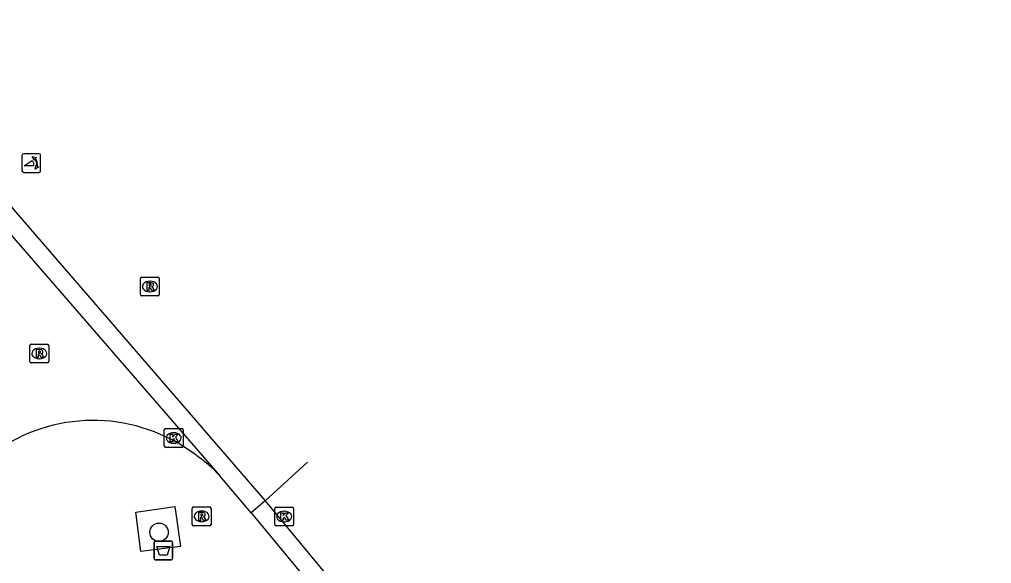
# Model space of a CAD drawing. Extents: x 160379 to 161131, y 383940 to 384849.
# Drawn here: x 160962.5 to 161014.3, y 384557.5 to 384586.5 of the extents above; entities that cross this region are included whole.
import ezdxf

# ---------------------------------------------------------------- set-up
doc = ezdxf.new("R2010")
doc.units = 0
for name, color, linetype in [('IMGEO_Afvalbak', 7, 'Continuous'), ('IMGEO_Boom', 7, 'Continuous'), ('IMGEO_Fietspad_gesloten', 7, 'Continuous'), ('IMGEO_Fietspad_open', 7, 'Continuous'), ('IMGEO_Kolk', 7, 'Continuous'), ('IMGEO_Poller', 7, 'Continuous'), ('IMGEO_Rijbaan_lokaal_open', 7, 'Continuous'), ('IMGEO_Rioolput', 7, 'Continuous'), ('IMGEO_Voetpad_open', 7, 'Continuous')]:
    doc.layers.add(name, color=color, linetype=linetype)

msp = doc.modelspace()

# ---------------------------------------------------------------- linework, layer by layer
at = {"layer": 'IMGEO_Afvalbak'}
for p, q in [((160969.692, 384557.799), (160969.692, 384558.599)), ((160969.692, 384558.599), (160969.692, 384557.799)), ((160969.792, 384558.699), (160970.582, 384558.699)), ((160970.582, 384558.699), (160969.792, 384558.699)), ((160970.682, 384558.599), (160970.682, 384557.799)), ((160970.682, 384557.799), (160970.682, 384558.599)), ((160970.582, 384557.699), (160969.792, 384557.699)), ((160969.792, 384557.699), (160970.582, 384557.699))]:
    msp.add_line(p, q, dxfattribs=at)
msp.add_lwpolyline([(160969.835, 384558.413), (160970.539, 384558.413), (160970.39, 384557.943), (160969.984, 384557.943), (160969.835, 384558.413)], dxfattribs=at)
for centre, start, end in [((160969.792, 384558.599), 90, 180), ((160969.792, 384558.599), 90, 180), ((160970.582, 384558.599), 0, 90), ((160970.582, 384558.599), 360, 90), ((160969.792, 384557.799), 180, 270), ((160969.792, 384557.799), 180, 270), ((160970.582, 384557.799), 270, 0), ((160970.582, 384557.799), 270, 0)]:
    msp.add_arc(centre, 0.1, start, end, dxfattribs=at)
at = {"layer": 'IMGEO_Boom'}
msp.add_circle((160969.956, 384559.168), 0.489, dxfattribs=at)
at = {"layer": 'IMGEO_Fietspad_gesloten'}
for points in [[(160954.481, 384586.461), (160962.231, 384576.321), (160963.108, 384575.305), (160975.615, 384560.837)], [(160977.866, 384562.895), (160975.615, 384560.837)], [(160975.615, 384560.837), (160998.867, 384532.781), (161014.288, 384514.174)]]:
    msp.add_lwpolyline(points, dxfattribs=at)
at = {"layer": 'IMGEO_Fietspad_open'}
for points in [[(160974.854, 384560.203), (160973.193, 384562.174)], [(160975.615, 384560.837), (160974.854, 384560.203)], [(160974.854, 384560.203), (160988.377, 384543.886)]]:
    msp.add_lwpolyline(points, dxfattribs=at)
at = {"layer": 'IMGEO_Kolk'}
for p, q in [((160970.237, 384563.763), (160970.237, 384564.615)), ((160970.312, 384564.689), (160971.164, 384564.689)), ((160970.725, 384564.469), (160970.75, 384564.469)), ((160971.238, 384564.615), (160971.238, 384563.763)), ((160971.164, 384563.689), (160970.312, 384563.689)), ((160970.748, 384563.909), (160970.723, 384563.909)), ((160976.121, 384559.58), (160976.121, 384560.432)), ((160976.196, 384560.506), (160977.048, 384560.506)), ((160977.122, 384560.432), (160977.122, 384559.58)), ((160976.609, 384560.286), (160976.634, 384560.286)), ((160977.048, 384559.506), (160976.196, 384559.506)), ((160976.632, 384559.726), (160976.607, 384559.726))]:
    msp.add_line(p, q, dxfattribs=at)
for points in [[(160970.237, 384563.763), (160970.237, 384564.615)], [(160970.312, 384564.689), (160971.164, 384564.689)], [(160971.238, 384564.615), (160971.238, 384563.763)], [(160970.558, 384564.389), (160970.681, 384564.389), (160970.681, 384564.238), (160970.811, 384564.389), (160970.975, 384564.389), (160970.829, 384564.238), (160970.982, 384563.989), (160970.83, 384563.989), (160970.745, 384564.153), (160970.681, 384564.086), (160970.681, 384563.989), (160970.558, 384563.989), (160970.558, 384564.389)], [(160971.164, 384563.689), (160970.312, 384563.689)], [(160976.121, 384559.58), (160976.121, 384560.432)], [(160976.196, 384560.506), (160977.048, 384560.506)], [(160977.122, 384560.432), (160977.122, 384559.58)], [(160976.442, 384560.206), (160976.565, 384560.206), (160976.565, 384560.055), (160976.695, 384560.206), (160976.859, 384560.206), (160976.713, 384560.055), (160976.866, 384559.806), (160976.714, 384559.806), (160976.629, 384559.97), (160976.565, 384559.903), (160976.565, 384559.806), (160976.442, 384559.806), (160976.442, 384560.206)], [(160977.048, 384559.506), (160976.196, 384559.506)]]:
    msp.add_lwpolyline(points, dxfattribs=at)
for centre, start, end in [((160970.314, 384564.613), 91.552, 178.448), ((160970.314, 384564.613), 91.552, 178.448), ((160971.162, 384564.613), 1.552, 88.448), ((160971.162, 384564.613), 1.552, 88.448), ((160970.314, 384563.765), 181.552, 268.448), ((160970.314, 384563.765), 181.552, 268.448), ((160971.162, 384563.765), 271.552, 358.448), ((160971.162, 384563.765), 271.552, 358.448), ((160976.198, 384560.43), 91.552, 178.448), ((160976.198, 384560.43), 91.552, 178.448), ((160977.046, 384560.43), 1.552, 88.448), ((160977.046, 384560.43), 1.552, 88.448), ((160976.198, 384559.582), 181.552, 268.448), ((160976.198, 384559.582), 181.552, 268.448), ((160977.046, 384559.582), 271.552, 358.448), ((160977.046, 384559.582), 271.552, 358.448)]:
    msp.add_arc(centre, 0.0765, start, end, dxfattribs=at)
for centre, major_axis, ratio, start_param, end_param in [((160970.724, 384564.189), (-0.387, 0.002), 0.722429, 4.712389, 7.853982), ((160970.749, 384564.189), (-0.39, 0.002), 0.717154, 1.570796, 4.712389), ((160976.608, 384560.006), (-0.387, 0.002), 0.722429, 4.712389, 7.853982), ((160976.633, 384560.006), (-0.39, 0.002), 0.717154, 1.570796, 4.712389)]:
    msp.add_ellipse(centre, major_axis=major_axis, ratio=ratio, start_param=start_param, end_param=end_param, dxfattribs=at)
at = {"layer": 'IMGEO_Poller'}
for p, q in [((160962.657, 384579.22), (160962.657, 384578.413)), ((160962.657, 384579.22), (160962.657, 384578.413)), ((160963.559, 384579.315), (160962.751, 384579.315)), ((160963.559, 384579.315), (160962.751, 384579.315)), ((160963.653, 384578.413), (160963.653, 384579.22)), ((160963.653, 384578.413), (160963.653, 384579.22)), ((160962.751, 384578.318), (160963.559, 384578.318)), ((160962.751, 384578.318), (160963.559, 384578.318))]:
    msp.add_line(p, q, dxfattribs=at)
for points in [[(160963.292, 384578.671), (160962.779, 384578.671), (160963.209, 384578.946)], [(160963.336, 384579.044), (160963.324, 384578.971), (160963.199, 384579.176)], [(160963.199, 384579.176), (160963.43, 384579.11), (160963.359, 384579.078)], [(160963.352, 384578.499), (160963.418, 384578.73), (160963.448, 384578.662)], [(160963.484, 384578.635), (160963.556, 384578.624), (160963.352, 384578.499)]]:
    msp.add_lwpolyline(points, dxfattribs=at)
for centre, radius, start, end in [((160962.751, 384579.22), 0.0946, 90, 180), ((160962.751, 384579.22), 0.0946, 90, 180), ((160962.964, 384578.721), 0.332, 351.3247, 42.4854), ((160962.978, 384578.731), 0.476, 351.7527, 41.1691), ((160962.978, 384578.731), 0.516, 349.3569, 42.2912), ((160963.559, 384579.22), 0.0946, 0, 90), ((160963.559, 384579.22), 0.0946, 0, 90), ((160962.751, 384578.413), 0.0946, 180, 270), ((160962.751, 384578.413), 0.0946, 180, 270), ((160963.559, 384578.413), 0.0946, 270, 0), ((160963.559, 384578.413), 0.0946, 270, 0)]:
    msp.add_arc(centre, radius, start, end, dxfattribs=at)
at = {"layer": 'IMGEO_Rijbaan_lokaal_open'}
msp.add_lwpolyline([(160961.174, 384576.039), (160962.351, 384574.681), (160973.193, 384562.174)], dxfattribs=at)
for centre, radius, start, end in [((160966.452, 384556.116), 9.006, 53.0933, 123.6797), ((160967.699, 384557.116), 7.468, 42.6361, 56.1401)]:
    msp.add_arc(centre, radius, start, end, dxfattribs=at)
at = {"layer": 'IMGEO_Rioolput'}
for p, q in [((160969.046, 384572.747), (160969.898, 384572.747)), ((160968.971, 384571.821), (160968.971, 384572.673)), ((160969.459, 384572.527), (160969.484, 384572.527)), ((160969.972, 384572.673), (160969.972, 384571.821)), ((160969.898, 384571.747), (160969.046, 384571.747)), ((160969.482, 384571.967), (160969.457, 384571.967)), ((160963.079, 384568.261), (160963.079, 384569.113)), ((160963.154, 384569.187), (160964.006, 384569.187)), ((160964.08, 384569.113), (160964.08, 384568.261)), ((160963.567, 384568.967), (160963.592, 384568.967)), ((160964.006, 384568.187), (160963.154, 384568.187)), ((160963.59, 384568.407), (160963.565, 384568.407)), ((160971.723, 384559.59), (160971.723, 384560.442)), ((160971.798, 384560.516), (160972.65, 384560.516)), ((160972.724, 384560.442), (160972.724, 384559.59)), ((160972.211, 384560.296), (160972.236, 384560.296)), ((160972.65, 384559.516), (160971.798, 384559.516)), ((160972.234, 384559.736), (160972.209, 384559.736))]:
    msp.add_line(p, q, dxfattribs=at)
for points in [[(160969.046, 384572.747), (160969.898, 384572.747)], [(160968.971, 384571.821), (160968.971, 384572.673)], [(160969.56, 384572.445), (160969.308, 384572.447), (160969.308, 384572.047)], [(160969.308, 384572.047), (160969.432, 384572.047), (160969.432, 384572.209), (160969.443, 384572.209)], [(160969.486, 384572.366), (160969.432, 384572.366), (160969.432, 384572.285)], [(160969.432, 384572.285), (160969.484, 384572.285)], [(160969.972, 384572.673), (160969.972, 384571.821)], [(160969.898, 384571.747), (160969.046, 384571.747)], [(160969.49, 384572.18), (160969.561, 384572.047), (160969.701, 384572.047), (160969.636, 384572.173)], [(160963.079, 384568.261), (160963.079, 384569.113)], [(160963.154, 384569.187), (160964.006, 384569.187)], [(160964.08, 384569.113), (160964.08, 384568.261)], [(160963.668, 384568.885), (160963.416, 384568.887), (160963.416, 384568.487)], [(160963.416, 384568.487), (160963.54, 384568.487), (160963.54, 384568.649), (160963.551, 384568.649)], [(160963.594, 384568.806), (160963.54, 384568.806), (160963.54, 384568.725)], [(160963.54, 384568.725), (160963.592, 384568.725)], [(160963.598, 384568.62), (160963.669, 384568.487), (160963.809, 384568.487), (160963.744, 384568.613)], [(160964.006, 384568.187), (160963.154, 384568.187)], [(160971.723, 384559.59), (160971.723, 384560.442)], [(160971.798, 384560.516), (160972.65, 384560.516)], [(160972.724, 384560.442), (160972.724, 384559.59)], [(160972.312, 384560.214), (160972.06, 384560.216), (160972.06, 384559.816)], [(160972.06, 384559.816), (160972.184, 384559.816), (160972.184, 384559.978), (160972.195, 384559.978)], [(160972.238, 384560.135), (160972.184, 384560.135), (160972.184, 384560.054)], [(160972.184, 384560.054), (160972.236, 384560.054)], [(160972.242, 384559.949), (160972.313, 384559.816), (160972.453, 384559.816), (160972.388, 384559.942)], [(160972.65, 384559.516), (160971.798, 384559.516)]]:
    msp.add_lwpolyline(points, dxfattribs=at)
for centre, radius, start, end in [((160969.048, 384572.671), 0.0765, 91.552, 178.448), ((160969.048, 384572.671), 0.0765, 91.552, 178.448), ((160969.896, 384572.671), 0.0765, 1.552, 88.448), ((160969.896, 384572.671), 0.0765, 1.552, 88.448), ((160969.442, 384572.156), 0.0533, 26.0293, 88.6989), ((160969.468, 384572.474), 0.19, 274.7715, 282.9687), ((160969.492, 384572.27), 0.0964, 77.0061, 93.1865), ((160969.506, 384572.327), 0.0378, 276.6634, 79.6772), ((160969.559, 384572.335), 0.109, 350.3612, 89.416), ((160969.557, 384572.335), 0.112, 277.5842, 350.9817), ((160969.541, 384572.12), 0.108, 29.5134, 73.7905), ((160969.048, 384571.823), 0.0765, 181.552, 268.448), ((160969.048, 384571.823), 0.0765, 181.552, 268.448), ((160969.896, 384571.823), 0.0765, 271.552, 358.448), ((160969.896, 384571.823), 0.0765, 271.552, 358.448), ((160963.156, 384569.111), 0.0765, 91.552, 178.448), ((160963.156, 384569.111), 0.0765, 91.552, 178.448), ((160964.004, 384569.111), 0.0765, 1.552, 88.448), ((160964.004, 384569.111), 0.0765, 1.552, 88.448), ((160963.55, 384568.596), 0.0533, 26.0293, 88.6989), ((160963.576, 384568.914), 0.19, 274.7715, 282.9687), ((160963.6, 384568.71), 0.0964, 77.0061, 93.1865), ((160963.614, 384568.767), 0.0378, 276.6634, 79.6772), ((160963.667, 384568.775), 0.109, 350.3612, 89.416), ((160963.665, 384568.775), 0.112, 277.5842, 350.9817), ((160963.649, 384568.56), 0.108, 29.5134, 73.7905), ((160963.156, 384568.263), 0.0765, 181.552, 268.448), ((160963.156, 384568.263), 0.0765, 181.552, 268.448), ((160964.004, 384568.263), 0.0765, 271.552, 358.448), ((160964.004, 384568.263), 0.0765, 271.552, 358.448), ((160971.8, 384560.44), 0.0765, 91.552, 178.448), ((160971.8, 384560.44), 0.0765, 91.552, 178.448), ((160972.648, 384560.44), 0.0765, 1.552, 88.448), ((160972.648, 384560.44), 0.0765, 1.552, 88.448), ((160972.194, 384559.925), 0.0533, 26.0293, 88.6989), ((160972.22, 384560.243), 0.19, 274.7715, 282.9687), ((160972.244, 384560.039), 0.0964, 77.0061, 93.1865), ((160972.258, 384560.096), 0.0378, 276.6634, 79.6772), ((160972.311, 384560.104), 0.109, 350.3612, 89.416), ((160972.309, 384560.104), 0.112, 277.5842, 350.9817), ((160972.293, 384559.889), 0.108, 29.5134, 73.7905), ((160971.8, 384559.592), 0.0765, 181.552, 268.448), ((160971.8, 384559.592), 0.0765, 181.552, 268.448), ((160972.648, 384559.592), 0.0765, 271.552, 358.448), ((160972.648, 384559.592), 0.0765, 271.552, 358.448)]:
    msp.add_arc(centre, radius, start, end, dxfattribs=at)
for centre, major_axis, ratio, start_param, end_param in [((160969.458, 384572.247), (-0.387, 0.002), 0.722429, 4.712389, 7.853982), ((160969.483, 384572.247), (-0.39, 0.002), 0.717154, 1.570796, 4.712389), ((160963.566, 384568.687), (-0.387, 0.002), 0.722429, 4.712389, 7.853982), ((160963.591, 384568.687), (-0.39, 0.002), 0.717154, 1.570796, 4.712389), ((160972.21, 384560.016), (-0.387, 0.002), 0.722429, 4.712389, 7.853982), ((160972.235, 384560.016), (-0.39, 0.002), 0.717154, 1.570796, 4.712389)]:
    msp.add_ellipse(centre, major_axis=major_axis, ratio=ratio, start_param=start_param, end_param=end_param, dxfattribs=at)
at = {"layer": 'IMGEO_Voetpad_open'}
msp.add_lwpolyline([(160968.981, 384558.144), (160968.726, 384560.24), (160970.798, 384560.536), (160971.102, 384558.419), (160968.981, 384558.144)], dxfattribs=at)

doc.saveas('drawing.dxf')
